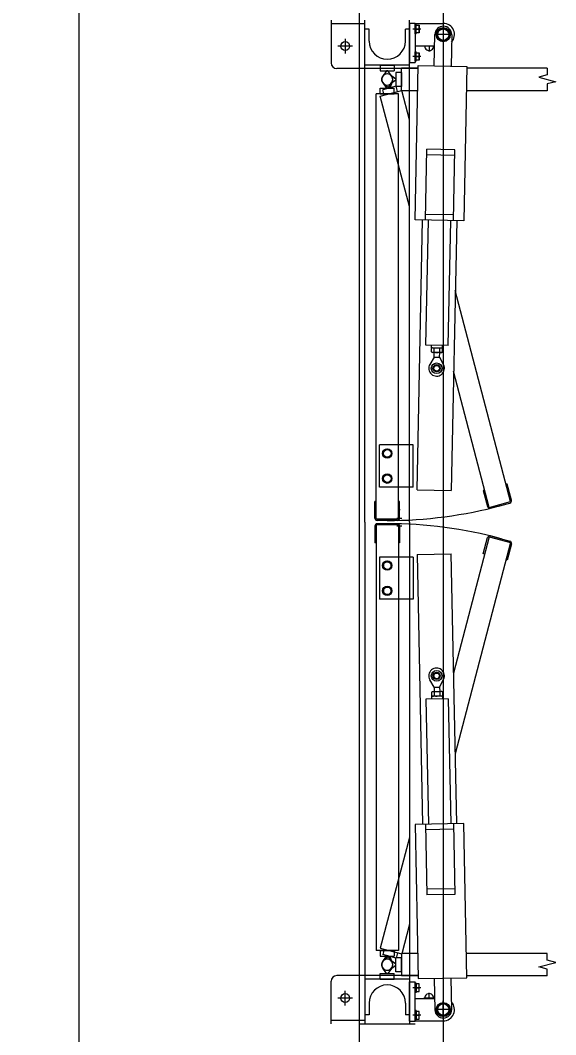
# Model space of a CAD drawing. Extents: x -264222 to -263592, y -1242345 to -1242048.
# Drawn here: x -263795.647 to -263794.692, y -1242125.575 to -1242123.767 of the extents above; entities that cross this region are included whole.
import ezdxf

# ---------------------------------------------------------------- set-up
doc = ezdxf.new("R2010")
doc.units = 0
doc.layers.add('HESCON_OSI_STAVBY_KFA', color=7, linetype='Continuous')
doc.layers.add('KFA_2D_SITUACIA_DSP', color=7, linetype='Continuous')

msp = doc.modelspace()

# ---------------------------------------------------------------- linework, layer by layer
at = {"layer": 'HESCON_OSI_STAVBY_KFA'}
msp.add_line((-263795.5428, -1242083.2372), (-263795.5428, -1242246.7072), dxfattribs=at)
at = {"layer": 'KFA_2D_SITUACIA_DSP'}
for p, q in [((-263795.0428, -1242101.7691), (-263795.0428, -1242226.9954)), ((-263795.0927, -1242123.7672), (-263795.0927, -1242123.8432)), ((-263795.0327, -1242123.7732), (-263795.0927, -1242123.7732)), ((-263795.0327, -1242124.6617), (-263795.0327, -1242123.7672)), ((-263794.9527, -1242124.6617), (-263794.9527, -1242123.7672)), ((-263794.9527, -1242123.7722), (-263794.9427, -1242123.7722)), ((-263794.9527, -1242123.7722), (-263794.9527, -1242123.8422)), ((-263794.9427, -1242123.7722), (-263794.9427, -1242123.8422)), ((-263794.9427, -1242123.7727), (-263794.8927, -1242123.7727)), ((-263794.9427, -1242123.7911), (-263794.9427, -1242123.7743)), ((-263794.941, -1242123.7743), (-263794.9427, -1242123.7743)), ((-263794.941, -1242123.7911), (-263794.941, -1242123.7743)), ((-263794.941, -1242123.7895), (-263794.941, -1242123.7759)), ((-263794.941, -1242123.7759), (-263794.9355, -1242123.7759)), ((-263794.9355, -1242123.7759), (-263794.9355, -1242123.7895)), ((-263794.8927, -1242123.7771), (-263794.8927, -1242123.8083)), ((-263795.0252, -1242123.7832), (-263795.0327, -1242123.7832)), ((-263795.0252, -1242123.8042), (-263795.0252, -1242123.7832)), ((-263794.9602, -1242123.8042), (-263794.9602, -1242123.7832)), ((-263794.9527, -1242123.7832), (-263794.9602, -1242123.7832)), ((-263794.9329, -1242123.7827), (-263794.9472, -1242123.7827)), ((-263794.941, -1242123.7911), (-263794.9427, -1242123.7911)), ((-263794.941, -1242123.7827), (-263794.9364, -1242123.7827)), ((-263794.9355, -1242123.7895), (-263794.941, -1242123.7895)), ((-263794.9089, -1242123.8484), (-263794.9077, -1242123.7924)), ((-263794.8771, -1242123.7927), (-263794.9083, -1242123.7927)), ((-263794.8986, -1242123.7825), (-263794.9045, -1242123.7927)), ((-263794.9045, -1242123.7927), (-263794.8986, -1242123.8029)), ((-263794.8869, -1242123.7825), (-263794.8986, -1242123.7825)), ((-263794.881, -1242123.7927), (-263794.8869, -1242123.7825)), ((-263794.8869, -1242123.8029), (-263794.881, -1242123.7927)), ((-263794.8777, -1242123.793), (-263794.8789, -1242123.849)), ((-263795.0547, -1242123.8132), (-263795.0807, -1242123.8132)), ((-263795.0677, -1242123.8002), (-263795.0677, -1242123.8262)), ((-263794.9427, -1242123.8127), (-263794.9081, -1242123.8127)), ((-263794.9082, -1242123.8132), (-263794.9273, -1242123.8132)), ((-263794.9177, -1242123.8127), (-263794.9177, -1242123.8228)), ((-263794.8986, -1242123.8029), (-263794.8869, -1242123.8029)), ((-263794.9329, -1242123.8317), (-263794.9472, -1242123.8317)), ((-263794.9427, -1242123.8401), (-263794.9427, -1242123.8233)), ((-263794.941, -1242123.8233), (-263794.9427, -1242123.8233)), ((-263794.941, -1242123.8401), (-263794.941, -1242123.8233)), ((-263794.941, -1242123.8385), (-263794.941, -1242123.8249)), ((-263794.941, -1242123.8249), (-263794.9355, -1242123.8249)), ((-263794.941, -1242123.8317), (-263794.9364, -1242123.8317)), ((-263794.9355, -1242123.8249), (-263794.9355, -1242123.8385)), ((-263794.9527, -1242123.8472), (-263795.0327, -1242123.8472)), ((-263795.0052, -1242123.8472), (-263794.9802, -1242123.8472)), ((-263795.0052, -1242123.8472), (-263795.0052, -1242123.8572)), ((-263794.9802, -1242123.8472), (-263794.9802, -1242123.8572)), ((-263794.9527, -1242123.8422), (-263794.9427, -1242123.8422)), ((-263794.9428, -1242124.1227), (-263794.9373, -1242123.8478)), ((-263794.941, -1242123.8401), (-263794.9427, -1242123.8401)), ((-263794.9355, -1242123.8385), (-263794.941, -1242123.8385)), ((-263794.9373, -1242123.8478), (-263794.8504, -1242123.8495)), ((-263794.8504, -1242123.8495), (-263794.8558, -1242124.1245)), ((-263795.0327, -1242123.8532), (-263795.0827, -1242123.8532)), ((-263794.9527, -1242123.8532), (-263795.0327, -1242123.8532)), ((-263795.0052, -1242123.8572), (-263794.9802, -1242123.8572)), ((-263794.9937, -1242123.8572), (-263795.0008, -1242123.8667)), ((-263794.9917, -1242123.8572), (-263794.9937, -1242123.8572)), ((-263794.9847, -1242123.8667), (-263794.9917, -1242123.8572)), ((-263794.9868, -1242123.8646), (-263794.9772, -1242123.8717)), ((-263794.9772, -1242123.8602), (-263794.9772, -1242123.8852)), ((-263794.9672, -1242123.8602), (-263794.9772, -1242123.8602)), ((-263794.9672, -1242123.8927), (-263794.9672, -1242123.8527)), ((-263794.9374, -1242123.8527), (-263794.9672, -1242123.8527)), ((-263794.9672, -1242123.8602), (-263794.9672, -1242123.8852)), ((-263794.9375, -1242123.8532), (-263794.9527, -1242123.8532)), ((-263794.7071, -1242123.8527), (-263794.8504, -1242123.8527)), ((-263794.7071, -1242123.8646), (-263794.7221, -1242123.8686)), ((-263794.7221, -1242123.8686), (-263794.6921, -1242123.8767)), ((-263794.7071, -1242123.8527), (-263794.7071, -1242123.8646)), ((-263795.0008, -1242123.8786), (-263794.9937, -1242123.8882)), ((-263794.9767, -1242123.8844), (-263795.0008, -1242123.8909)), ((-263794.9897, -1242123.8879), (-263794.999, -1242123.8805)), ((-263794.9917, -1242123.8882), (-263794.9847, -1242123.8786)), ((-263794.9834, -1242123.8763), (-263794.9878, -1242123.8874)), ((-263794.9772, -1242123.8737), (-263794.9868, -1242123.8807)), ((-263794.9772, -1242123.8717), (-263794.9772, -1242123.8737)), ((-263794.9672, -1242123.8852), (-263794.9772, -1242123.8852)), ((-263794.9741, -1242123.8941), (-263794.9767, -1242123.8844)), ((-263794.6921, -1242123.8767), (-263794.7071, -1242123.8807)), ((-263794.7071, -1242123.8807), (-263794.7071, -1242123.8927)), ((-263795.0127, -1242124.6567), (-263795.0127, -1242123.8982)), ((-263794.9727, -1242123.8982), (-263795.0127, -1242123.8982)), ((-263795.0055, -1242123.9025), (-263794.9668, -1242123.8921)), ((-263794.9527, -1242124.0992), (-263795.0055, -1242123.9025)), ((-263795.0052, -1242123.8982), (-263795.0052, -1242123.8882)), ((-263795.0052, -1242123.8882), (-263794.9802, -1242123.8882)), ((-263795.0052, -1242123.8982), (-263794.9802, -1242123.8982)), ((-263794.9982, -1242123.9005), (-263795.0008, -1242123.8909)), ((-263794.9937, -1242123.8882), (-263794.9917, -1242123.8882)), ((-263794.9878, -1242123.8874), (-263794.9897, -1242123.8879)), ((-263794.9802, -1242123.8982), (-263794.9802, -1242123.8882)), ((-263794.9727, -1242124.6567), (-263794.9727, -1242123.8982)), ((-263794.9382, -1242123.8927), (-263794.9672, -1242123.8927)), ((-263794.9527, -1242123.9447), (-263794.9668, -1242123.8921)), ((-263794.7071, -1242123.8927), (-263794.8512, -1242123.8927)), ((-263794.9243, -1242124.1231), (-263794.9218, -1242123.9971)), ((-263794.872, -1242124.0081), (-263794.922, -1242124.0071)), ((-263794.8718, -1242123.9981), (-263794.9218, -1242123.9971)), ((-263794.8743, -1242124.1241), (-263794.8718, -1242123.9981)), ((-263794.8741, -1242124.1141), (-263794.9241, -1242124.1131)), ((-263794.8558, -1242124.1245), (-263794.9428, -1242124.1227)), ((-263794.9394, -1242124.6039), (-263794.9298, -1242124.123)), ((-263794.9238, -1242124.346), (-263794.9193, -1242124.1232)), ((-263794.8838, -1242124.3468), (-263794.8793, -1242124.124)), ((-263794.8688, -1242124.1242), (-263794.8784, -1242124.6051)), ((-263794.7725, -1242124.6252), (-263794.8713, -1242124.2486)), ((-263794.8838, -1242124.3468), (-263794.9238, -1242124.346)), ((-263794.9139, -1242124.3512), (-263794.9138, -1242124.3462)), ((-263794.8939, -1242124.3516), (-263794.9139, -1242124.3512)), ((-263794.9138, -1242124.3584), (-263794.9137, -1242124.352)), ((-263794.9124, -1242124.3512), (-263794.9137, -1242124.352)), ((-263794.8954, -1242124.3516), (-263794.9124, -1242124.3512)), ((-263794.9089, -1242124.3585), (-263794.9088, -1242124.3521)), ((-263794.8991, -1242124.3587), (-263794.899, -1242124.3523)), ((-263794.8954, -1242124.3516), (-263794.8941, -1242124.3524)), ((-263794.8942, -1242124.3588), (-263794.8941, -1242124.3524)), ((-263794.8939, -1242124.3516), (-263794.8938, -1242124.3466)), ((-263794.9092, -1242124.3675), (-263794.9167, -1242124.3806)), ((-263794.9125, -1242124.3592), (-263794.9138, -1242124.3584)), ((-263794.8955, -1242124.3596), (-263794.9125, -1242124.3592)), ((-263794.9092, -1242124.3675), (-263794.909, -1242124.3593)), ((-263794.9092, -1242124.3675), (-263794.8992, -1242124.3677)), ((-263794.8992, -1242124.3677), (-263794.899, -1242124.3595)), ((-263794.8992, -1242124.3677), (-263794.8922, -1242124.3811)), ((-263794.8955, -1242124.3596), (-263794.8942, -1242124.3588)), ((-263794.8111, -1242124.6356), (-263794.8742, -1242124.3925)), ((-263795.0067, -1242124.5992), (-263795.0067, -1242124.5242)), ((-263794.9527, -1242124.5242), (-263795.0067, -1242124.5242)), ((-263794.9995, -1242124.5352), (-263794.9927, -1242124.5313)), ((-263794.9995, -1242124.5431), (-263794.9995, -1242124.5352)), ((-263794.9927, -1242124.5313), (-263794.9859, -1242124.5352)), ((-263794.9859, -1242124.5352), (-263794.9859, -1242124.5431)), ((-263794.9467, -1242124.5242), (-263794.9527, -1242124.5242)), ((-263794.9467, -1242124.5992), (-263794.9467, -1242124.5242)), ((-263794.9927, -1242124.547), (-263794.9995, -1242124.5431)), ((-263794.9859, -1242124.5431), (-263794.9927, -1242124.547)), ((-263794.9995, -1242124.5802), (-263794.9927, -1242124.5763)), ((-263794.9995, -1242124.5881), (-263794.9995, -1242124.5802)), ((-263794.9927, -1242124.592), (-263794.9995, -1242124.5881)), ((-263794.9927, -1242124.5763), (-263794.9859, -1242124.5802)), ((-263794.9859, -1242124.5881), (-263794.9927, -1242124.592)), ((-263794.9859, -1242124.5802), (-263794.9859, -1242124.5881)), ((-263794.9527, -1242124.5992), (-263795.0067, -1242124.5992)), ((-263794.9467, -1242124.5992), (-263794.9527, -1242124.5992)), ((-263794.9394, -1242124.6039), (-263794.8784, -1242124.6051)), ((-263794.8194, -1242124.6047), (-263794.8213, -1242124.6052)), ((-263794.8213, -1242124.6052), (-263794.8136, -1242124.6341)), ((-263794.7788, -1242124.5938), (-263794.7807, -1242124.5943)), ((-263794.771, -1242124.6228), (-263794.7788, -1242124.5938)), ((-263795.0147, -1242124.6547), (-263795.0147, -1242124.6247)), ((-263795.0127, -1242124.6247), (-263795.0147, -1242124.6247)), ((-263794.9707, -1242124.6247), (-263794.9727, -1242124.6247)), ((-263794.9707, -1242124.6547), (-263794.9707, -1242124.6247)), ((-263794.8111, -1242124.6356), (-263794.7725, -1242124.6252)), ((-263794.8087, -1242124.637), (-263794.7739, -1242124.6277)), ((-263794.9698, -1242124.6396), (-263794.9727, -1242124.6396)), ((-263795.0327, -1242124.6617), (-263795.0327, -1242125.5562)), ((-263794.9727, -1242124.6567), (-263795.0127, -1242124.6567)), ((-263794.9747, -1242124.6587), (-263795.0107, -1242124.6587)), ((-263794.9747, -1242124.6647), (-263795.0107, -1242124.6647)), ((-263794.9757, -1242124.6549), (-263794.9667, -1242124.6549)), ((-263794.9527, -1242124.6617), (-263794.9527, -1242125.5562)), ((-263795.0147, -1242124.6687), (-263795.0147, -1242124.6987)), ((-263795.0127, -1242124.6667), (-263795.0127, -1242125.4252)), ((-263794.9727, -1242124.6667), (-263795.0127, -1242124.6667)), ((-263794.9757, -1242124.6685), (-263794.9667, -1242124.6685)), ((-263794.9727, -1242124.6667), (-263794.9727, -1242125.4252)), ((-263794.9707, -1242124.6687), (-263794.9707, -1242124.6987)), ((-263795.0127, -1242124.6987), (-263795.0147, -1242124.6987)), ((-263794.9698, -1242124.6837), (-263794.9727, -1242124.6837)), ((-263794.9707, -1242124.6987), (-263794.9727, -1242124.6987)), ((-263794.8111, -1242124.6878), (-263794.8742, -1242124.9309)), ((-263794.7725, -1242124.6981), (-263794.8713, -1242125.0747)), ((-263794.8213, -1242124.7182), (-263794.8136, -1242124.6892)), ((-263794.8111, -1242124.6878), (-263794.7725, -1242124.6981)), ((-263794.8087, -1242124.6864), (-263794.7739, -1242124.6957)), ((-263794.771, -1242124.7006), (-263794.7788, -1242124.7296)), ((-263794.9394, -1242124.7194), (-263794.8784, -1242124.7182)), ((-263794.8688, -1242125.1991), (-263794.8784, -1242124.7182)), ((-263794.8194, -1242124.7187), (-263794.8213, -1242124.7182)), ((-263795.0067, -1242124.7242), (-263795.0067, -1242124.7992)), ((-263794.9527, -1242124.7242), (-263795.0067, -1242124.7242)), ((-263794.9927, -1242124.7313), (-263794.9995, -1242124.7352)), ((-263794.9995, -1242124.7352), (-263794.9995, -1242124.7431)), ((-263794.9859, -1242124.7352), (-263794.9927, -1242124.7313)), ((-263794.9859, -1242124.7431), (-263794.9859, -1242124.7352)), ((-263794.9467, -1242124.7242), (-263794.9527, -1242124.7242)), ((-263794.9467, -1242124.7242), (-263794.9467, -1242124.7992)), ((-263794.9394, -1242124.7194), (-263794.9298, -1242125.2003)), ((-263794.7788, -1242124.7296), (-263794.7807, -1242124.729)), ((-263794.9995, -1242124.7431), (-263794.9927, -1242124.747)), ((-263794.9927, -1242124.747), (-263794.9859, -1242124.7431)), ((-263794.9927, -1242124.7763), (-263794.9995, -1242124.7802)), ((-263794.9995, -1242124.7802), (-263794.9995, -1242124.7881)), ((-263794.9995, -1242124.7881), (-263794.9927, -1242124.792)), ((-263794.9859, -1242124.7802), (-263794.9927, -1242124.7763)), ((-263794.9927, -1242124.792), (-263794.9859, -1242124.7881)), ((-263794.9859, -1242124.7881), (-263794.9859, -1242124.7802)), ((-263794.9527, -1242124.7992), (-263795.0067, -1242124.7992)), ((-263794.9467, -1242124.7992), (-263794.9527, -1242124.7992)), ((-263794.9092, -1242124.9559), (-263794.9167, -1242124.9428)), ((-263794.8992, -1242124.9557), (-263794.8922, -1242124.9423)), ((-263794.8939, -1242124.9717), (-263794.9139, -1242124.9721)), ((-263794.9139, -1242124.9721), (-263794.9138, -1242124.9771)), ((-263794.9125, -1242124.9641), (-263794.9138, -1242124.9649)), ((-263794.9138, -1242124.9649), (-263794.9137, -1242124.9714)), ((-263794.9124, -1242124.9721), (-263794.9137, -1242124.9714)), ((-263794.8955, -1242124.9638), (-263794.9125, -1242124.9641)), ((-263794.8954, -1242124.9718), (-263794.9124, -1242124.9721)), ((-263794.9092, -1242124.9559), (-263794.8992, -1242124.9557)), ((-263794.9092, -1242124.9559), (-263794.909, -1242124.964)), ((-263794.9089, -1242124.9648), (-263794.9088, -1242124.9713)), ((-263794.8992, -1242124.9557), (-263794.899, -1242124.9638)), ((-263794.8991, -1242124.9646), (-263794.899, -1242124.9711)), ((-263794.8955, -1242124.9638), (-263794.8942, -1242124.9645)), ((-263794.8954, -1242124.9718), (-263794.8941, -1242124.971)), ((-263794.8942, -1242124.9645), (-263794.8941, -1242124.971)), ((-263794.8939, -1242124.9717), (-263794.8938, -1242124.9767)), ((-263794.8838, -1242124.9765), (-263794.9238, -1242124.9773)), ((-263794.9238, -1242124.9773), (-263794.9193, -1242125.2001)), ((-263794.8838, -1242124.9765), (-263794.8793, -1242125.1993)), ((-263794.8558, -1242125.1989), (-263794.9428, -1242125.2006)), ((-263794.9428, -1242125.2006), (-263794.9373, -1242125.4755)), ((-263794.9243, -1242125.2002), (-263794.9218, -1242125.3263)), ((-263794.8743, -1242125.1992), (-263794.8718, -1242125.3253)), ((-263794.8504, -1242125.4738), (-263794.8558, -1242125.1989)), ((-263794.9527, -1242125.2241), (-263795.0055, -1242125.4209)), ((-263794.8741, -1242125.2092), (-263794.9241, -1242125.2102)), ((-263794.872, -1242125.3153), (-263794.922, -1242125.3163)), ((-263794.8718, -1242125.3253), (-263794.9218, -1242125.3263)), ((-263794.9527, -1242125.3787), (-263794.9668, -1242125.4312)), ((-263795.0055, -1242125.4209), (-263794.9668, -1242125.4312)), ((-263794.9982, -1242125.4228), (-263795.0008, -1242125.4325)), ((-263794.9727, -1242125.4252), (-263795.0127, -1242125.4252)), ((-263795.0052, -1242125.4252), (-263795.0052, -1242125.4352)), ((-263795.0052, -1242125.4252), (-263794.9802, -1242125.4252)), ((-263795.0052, -1242125.4352), (-263794.9802, -1242125.4352)), ((-263794.9767, -1242125.4389), (-263795.0008, -1242125.4325)), ((-263795.0008, -1242125.4447), (-263794.9937, -1242125.4352)), ((-263794.9897, -1242125.4354), (-263794.999, -1242125.4429)), ((-263794.9937, -1242125.4352), (-263794.9917, -1242125.4352)), ((-263794.9917, -1242125.4352), (-263794.9847, -1242125.4447)), ((-263794.9878, -1242125.436), (-263794.9897, -1242125.4354)), ((-263794.9834, -1242125.447), (-263794.9878, -1242125.436)), ((-263794.9802, -1242125.4252), (-263794.9802, -1242125.4352)), ((-263794.9772, -1242125.4632), (-263794.9772, -1242125.4382)), ((-263794.9672, -1242125.4382), (-263794.9772, -1242125.4382)), ((-263794.9741, -1242125.4293), (-263794.9767, -1242125.4389)), ((-263794.9672, -1242125.4307), (-263794.9672, -1242125.4707)), ((-263794.9382, -1242125.4307), (-263794.9672, -1242125.4307)), ((-263794.9672, -1242125.4632), (-263794.9672, -1242125.4382)), ((-263794.7071, -1242125.4307), (-263794.8512, -1242125.4307)), ((-263794.7071, -1242125.4426), (-263794.7071, -1242125.4307)), ((-263794.9937, -1242125.4662), (-263795.0008, -1242125.4566)), ((-263794.9847, -1242125.4566), (-263794.9917, -1242125.4662)), ((-263794.9772, -1242125.4497), (-263794.9868, -1242125.4426)), ((-263794.9868, -1242125.4587), (-263794.9772, -1242125.4517)), ((-263794.9772, -1242125.4517), (-263794.9772, -1242125.4497)), ((-263794.7221, -1242125.4547), (-263794.6921, -1242125.4466)), ((-263794.7071, -1242125.4587), (-263794.7221, -1242125.4547)), ((-263794.6921, -1242125.4466), (-263794.7071, -1242125.4426)), ((-263794.7071, -1242125.4707), (-263794.7071, -1242125.4587)), ((-263795.0327, -1242125.4702), (-263795.0827, -1242125.4702)), ((-263794.9527, -1242125.4702), (-263795.0327, -1242125.4702)), ((-263794.9527, -1242125.4762), (-263795.0327, -1242125.4762)), ((-263795.0052, -1242125.4662), (-263794.9802, -1242125.4662)), ((-263795.0052, -1242125.4762), (-263795.0052, -1242125.4662)), ((-263795.0052, -1242125.4762), (-263794.9802, -1242125.4762)), ((-263794.9917, -1242125.4662), (-263794.9937, -1242125.4662)), ((-263794.9802, -1242125.4762), (-263794.9802, -1242125.4662)), ((-263794.9672, -1242125.4632), (-263794.9772, -1242125.4632)), ((-263794.9374, -1242125.4707), (-263794.9672, -1242125.4707)), ((-263794.9375, -1242125.4702), (-263794.9527, -1242125.4702)), ((-263794.9373, -1242125.4755), (-263794.8504, -1242125.4738)), ((-263794.9089, -1242125.475), (-263794.9077, -1242125.531)), ((-263794.8777, -1242125.5304), (-263794.8789, -1242125.4744)), ((-263794.7071, -1242125.4707), (-263794.8504, -1242125.4707)), ((-263795.0927, -1242125.5562), (-263795.0927, -1242125.4802)), ((-263794.9527, -1242125.4812), (-263794.9427, -1242125.4812)), ((-263794.9527, -1242125.5512), (-263794.9527, -1242125.4812)), ((-263794.9329, -1242125.4917), (-263794.9472, -1242125.4917)), ((-263794.9427, -1242125.5512), (-263794.9427, -1242125.4812)), ((-263794.9427, -1242125.4833), (-263794.9427, -1242125.5001)), ((-263794.941, -1242125.4833), (-263794.9427, -1242125.4833)), ((-263794.941, -1242125.4833), (-263794.941, -1242125.5001)), ((-263794.941, -1242125.4849), (-263794.941, -1242125.4985)), ((-263794.9355, -1242125.4849), (-263794.941, -1242125.4849)), ((-263794.941, -1242125.4917), (-263794.9364, -1242125.4917)), ((-263794.9355, -1242125.4985), (-263794.9355, -1242125.4849)), ((-263795.0547, -1242125.5102), (-263795.0807, -1242125.5102)), ((-263795.0677, -1242125.5232), (-263795.0677, -1242125.4972)), ((-263794.941, -1242125.5001), (-263794.9427, -1242125.5001)), ((-263794.9427, -1242125.5107), (-263794.9081, -1242125.5107)), ((-263794.941, -1242125.4985), (-263794.9355, -1242125.4985)), ((-263794.9082, -1242125.5102), (-263794.9273, -1242125.5102)), ((-263794.9177, -1242125.5107), (-263794.9177, -1242125.5006)), ((-263795.0252, -1242125.5192), (-263795.0252, -1242125.5402)), ((-263794.9602, -1242125.5192), (-263794.9602, -1242125.5402)), ((-263794.9427, -1242125.5323), (-263794.9427, -1242125.5491)), ((-263794.941, -1242125.5323), (-263794.9427, -1242125.5323)), ((-263794.941, -1242125.5323), (-263794.941, -1242125.5491)), ((-263794.8771, -1242125.5307), (-263794.9083, -1242125.5307)), ((-263794.9045, -1242125.5307), (-263794.8986, -1242125.5205)), ((-263794.8986, -1242125.5409), (-263794.9045, -1242125.5307)), ((-263794.8986, -1242125.5205), (-263794.8869, -1242125.5205)), ((-263794.8927, -1242125.5463), (-263794.8927, -1242125.5151)), ((-263794.8869, -1242125.5205), (-263794.881, -1242125.5307)), ((-263794.881, -1242125.5307), (-263794.8869, -1242125.5409)), ((-263795.0327, -1242125.5502), (-263795.0927, -1242125.5502)), ((-263795.0252, -1242125.5402), (-263795.0327, -1242125.5402)), ((-263794.9527, -1242125.5402), (-263794.9602, -1242125.5402)), ((-263794.9329, -1242125.5407), (-263794.9472, -1242125.5407)), ((-263794.941, -1242125.5491), (-263794.9427, -1242125.5491)), ((-263794.9427, -1242125.5507), (-263794.8927, -1242125.5507)), ((-263794.941, -1242125.5339), (-263794.941, -1242125.5475)), ((-263794.9355, -1242125.5339), (-263794.941, -1242125.5339)), ((-263794.941, -1242125.5407), (-263794.9364, -1242125.5407)), ((-263794.941, -1242125.5475), (-263794.9355, -1242125.5475)), ((-263794.9355, -1242125.5475), (-263794.9355, -1242125.5339)), ((-263794.8869, -1242125.5409), (-263794.8986, -1242125.5409)), ((-263795.0427, -1242125.5562), (-263794.9427, -1242125.5562)), ((-263794.9527, -1242125.5512), (-263794.9427, -1242125.5512))]:
    msp.add_line(p, q, dxfattribs=at)
msp.add_lwpolyline([(-263794.8928, -1242227.3822), (-263808.9678, -1242241.4572), (-263894.9678, -1242241.4572), (-263909.0428, -1242227.3822), (-263909.0428, -1242196.3327), (-263914.1428, -1242196.3327), (-263914.1428, -1242132.4327), (-263909.0428, -1242132.4327), (-263909.0428, -1242101.3822), (-263894.9678, -1242087.3072), (-263808.9678, -1242087.3072), (-263794.8928, -1242101.3822), (-263794.8928, -1242227.3822)], dxfattribs=at)
for centre, radius in [((-263794.8927, -1242123.7927), 0.0126), ((-263794.8927, -1242123.7927), 0.0102), ((-263795.0677, -1242123.8132), 0.008), ((-263794.9046, -1242124.3875), 0.00952), ((-263794.9046, -1242124.3875), 0.00645), ((-263794.9046, -1242124.3875), 0.005), ((-263794.9927, -1242124.5392), 0.0084), ((-263794.9927, -1242124.5392), 0.0068), ((-263794.9927, -1242124.5842), 0.0084), ((-263794.9927, -1242124.5842), 0.0068), ((-263794.9927, -1242124.7392), 0.0084), ((-263794.9927, -1242124.7392), 0.0068), ((-263794.9927, -1242124.7842), 0.0084), ((-263794.9927, -1242124.7842), 0.0068), ((-263794.9046, -1242124.9358), 0.00952), ((-263794.9046, -1242124.9358), 0.00645), ((-263794.9046, -1242124.9358), 0.005), ((-263795.0677, -1242125.5102), 0.008), ((-263794.8927, -1242125.5307), 0.0126), ((-263794.8927, -1242125.5307), 0.0102)]:
    msp.add_circle(centre, radius, dxfattribs=at)
for centre, radius, start, end in [((-263794.9423, -1242123.7793), 0.0068, 330, 30), ((-263794.8927, -1242123.7927), 0.015, 358.86, 178.86), ((-263794.8927, -1242123.7927), 0.02, 317.4504, 90), ((-263794.9423, -1242123.7861), 0.0068, 330, 30), ((-263794.9927, -1242123.8042), 0.0325, 180, 0), ((-263794.9177, -1242123.8132), 0.008, 176.4167, 3.5833), ((-263794.9423, -1242123.8283), 0.0068, 330, 30), ((-263794.9423, -1242123.8351), 0.0068, 330, 30), ((-263795.0827, -1242123.8432), 0.01, 180, 270), ((-263794.9927, -1242123.8727), 0.01, 323.6139, 216.3861), ((-263794.9927, -1242123.8727), 0.01, 53.6139, 306.3861), ((-263794.9927, -1242123.8727), 0.01, 338.6139, 231.3861), ((-263794.9927, -1242123.8727), 0.01, 143.6139, 36.3861), ((-263794.9113, -1242124.3556), 0.00432, 54.2666, 123.4534), ((-263794.9042, -1242124.3675), 0.0161, 71.1601, 106.5599), ((-263794.899, -1242124.3523), 0.0001, 178.86, 248.0468), ((-263794.8966, -1242124.3559), 0.00432, 54.2666, 123.4534), ((-263794.9113, -1242124.3549), 0.00432, 234.2666, 303.4534), ((-263794.9037, -1242124.3433), 0.0161, 251.1601, 286.5599), ((-263794.8991, -1242124.3587), 0.0001, 109.6732, 178.86), ((-263794.8966, -1242124.3552), 0.00432, 234.2666, 303.4534), ((-263794.9046, -1242124.3875), 0.014, 150.1229, 27.5971), ((-263794.7749, -1242124.6238), 0.004, 285, 15), ((-263794.9927, -1242123.8727), 0.7862, 270, 285), ((-263794.8097, -1242124.6331), 0.004, 195, 285), ((-263795.0107, -1242124.6547), 0.004, 180, 270), ((-263795.0107, -1242124.6687), 0.004, 90, 180), ((-263794.9927, -1242125.4507), 0.7862, 75, 90), ((-263794.9747, -1242124.6547), 0.004, 270, 0), ((-263794.9747, -1242124.6687), 0.004, 0, 90), ((-263794.8097, -1242124.6902), 0.004, 75, 165), ((-263794.7749, -1242124.6995), 0.004, 345, 75), ((-263794.9046, -1242124.9358), 0.014, 332.4029, 209.8771), ((-263794.9113, -1242124.9684), 0.00432, 56.5466, 125.7334), ((-263794.9113, -1242124.9678), 0.00432, 236.5466, 305.7334), ((-263794.9037, -1242124.9801), 0.0161, 73.4401, 108.8399), ((-263794.9042, -1242124.9558), 0.0161, 253.4401, 288.8399), ((-263794.8991, -1242124.9646), 0.0001, 181.14, 250.3268), ((-263794.8966, -1242124.9681), 0.00432, 56.5466, 125.7334), ((-263794.899, -1242124.9711), 0.0001, 111.9532, 181.14), ((-263794.8966, -1242124.9675), 0.00432, 236.5466, 305.7334), ((-263794.9927, -1242125.4507), 0.01, 323.6139, 216.3861), ((-263794.9927, -1242125.4507), 0.01, 53.6139, 306.3861), ((-263794.9927, -1242125.4507), 0.01, 128.6139, 21.3861), ((-263794.9927, -1242125.4507), 0.01, 143.6139, 36.3861), ((-263795.0827, -1242125.4802), 0.01, 90, 180), ((-263794.9927, -1242125.5192), 0.0325, 0, 180), ((-263794.9423, -1242125.4883), 0.0068, 330, 30), ((-263794.9423, -1242125.4951), 0.0068, 330, 30), ((-263794.9177, -1242125.5102), 0.008, 356.4167, 183.5833), ((-263794.8927, -1242125.5307), 0.015, 181.14, 1.14), ((-263794.8927, -1242125.5307), 0.02, 270, 42.5496), ((-263794.9423, -1242125.5373), 0.0068, 330, 30), ((-263794.9423, -1242125.5441), 0.0068, 330, 30)]:
    msp.add_arc(centre, radius, start, end, dxfattribs=at)

doc.saveas('drawing.dxf')
